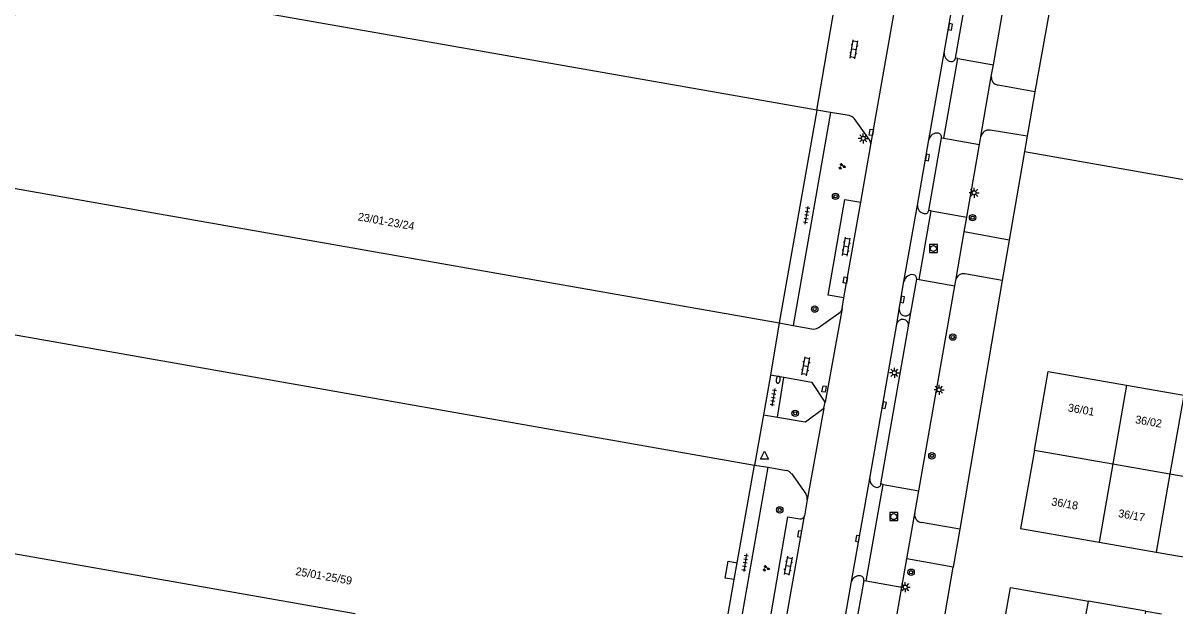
# Model space of a CAD drawing. Extents: x 130998 to 133001, y 398999 to 403002.
# Drawn here: x 132517.1 to 132661, y 399000 to 399073.9 of the extents above; entities that cross this region are included whole.
import ezdxf

# ---------------------------------------------------------------- set-up
doc = ezdxf.new("R2010")
doc.units = 0
for name, color, linetype in [('gg-afsc-hekwerk', 7, 'Continuous'), ('gg-anno-huisnummerreeks BGT', 7, 'Continuous'), ('gg-bbg-hoofdgebouw', 7, 'Continuous'), ('gg-bbg-onder overbouw', 7, 'Continuous'), ('gg-bbg-pand overbouw', 7, 'Continuous'), ('gg-bbg-tussenscheiding', 7, 'Continuous'), ('gg-knt-verharding', 7, 'Continuous'), ('gg-knt-verharding nz', 7, 'Continuous'), ('gt-grn-weggrens', 7, 'Continuous'), ('gt-symb-boom', 7, 'Continuous'), ('gt-symb-brandkraan', 7, 'Continuous'), ('gt-symb-groenvak', 7, 'Continuous'), ('gt-symb-klinker verharding', 7, 'Continuous'), ('gt-symb-kolk', 7, 'Continuous'), ('gt-symb-kolk center center', 7, 'Continuous'), ('gt-symb-lichtmast', 7, 'Continuous'), ('gt-symb-rioolschacht', 7, 'Continuous'), ('gt-symb-tegel verharding', 7, 'Continuous'), ('gt-symb-waterafsluiter', 7, 'Continuous')]:
    doc.layers.add(name, color=color, linetype=linetype)

# ---------------------------------------------------------------- blocks, each defined once
blk = doc.blocks.new('gt0-KOLK')
at = {"layer": 'gt-symb-kolk'}
blk.add_lwpolyline([(0, 0), (0.37, 0), (0.37, 0.4), (-0.38, 0.4), (-0.38, 0), (0, 0)], dxfattribs=at)
blk = doc.blocks.new('gt0-KL1')
at = {"layer": 'gt-symb-klinker verharding'}
for p, q in [((-1.15, 0.3), (1.15, 0.3)), ((-1, -0.3), (-1, 0.3)), ((-0.5, 0.3), (-0.5, 0.45)), ((0, -0.3), (0, 0.3)), ((0.5, 0.3), (0.5, 0.45)), ((1, -0.3), (1, 0.3)), ((-1.15, -0.3), (1.15, -0.3)), ((-0.5, -0.45), (-0.5, -0.3)), ((0.5, -0.45), (0.5, -0.3))]:
    blk.add_line(p, q, dxfattribs=at)
blk = doc.blocks.new('gt0-LMAST')
at = {"layer": 'gt-symb-lichtmast'}
for p, q in [((-0.18, 0.17), (-0.45, 0.44)), ((-0.01, 0.25), (-0.01, 0.62)), ((0.17, 0.17), (0.44, 0.44)), ((-0.26, 0), (-0.63, 0)), ((-0.18, -0.18), (-0.45, -0.45)), ((-0.01, -0.25), (-0.01, -0.63)), ((0.44, -0.45), (0.17, -0.18)), ((0.24, 0), (0.62, 0))]:
    blk.add_line(p, q, dxfattribs=at)
blk.add_circle((-0.01, 0), 0.25, dxfattribs=at)
blk = doc.blocks.new('gt0-KOLKCC')
at = {"layer": 'gt-symb-kolk center center'}
blk.add_lwpolyline([(-0.38, 0.2), (0.38, 0.2), (0.38, -0.2), (-0.38, -0.2)], close=True, dxfattribs=at)
blk = doc.blocks.new('gt0-RS')
at = {"layer": 'gt-symb-rioolschacht'}
blk.add_lwpolyline([(-0.5, -0.5), (0.5, -0.5), (0.5, 0.5), (-0.5, 0.5)], close=True, dxfattribs=at)
blk.add_circle((0, 0), 0.375, dxfattribs=at)
blk = doc.blocks.new('gt0-TEG1')
at = {"layer": 'gt-symb-tegel verharding'}
for p, q in [((-1.12, 0), (1.12, 0)), ((-0.9, -0.25), (-0.9, 0.25)), ((-0.45, -0.25), (-0.45, 0.25)), ((0, -0.25), (0, 0.25)), ((0.45, -0.25), (0.45, 0.25)), ((0.9, -0.25), (0.9, 0.25))]:
    blk.add_line(p, q, dxfattribs=at)
blk = doc.blocks.new('gt0-BOOM')
at = {"layer": 'gt-symb-boom'}
for radius in [0.4, 0.2]:
    blk.add_circle((0, 0), radius, dxfattribs=at)
blk = doc.blocks.new('gt0-GRVAK')
at = {"layer": 'gt-symb-groenvak'}
for p, q in [((-0.11, 0.19), (-0.23, 0.24)), ((-0.18, 0.15), (0.09, 0.15)), ((-0.09, 0.21), (-0.16, 0.32)), ((-0.05, 0.21), (-0.05, 0.39)), ((0, 0.21), (0.06, 0.32)), ((0.01, 0.19), (0.13, 0.24)), ((0.26, -0.05), (0.2, 0.06)), ((0.3, -0.05), (0.3, 0.13)), ((0.35, -0.05), (0.41, 0.06)), ((-0.24, -0.23), (-0.36, -0.18)), ((-0.32, -0.26), (-0.05, -0.26)), ((-0.23, -0.21), (-0.29, -0.09)), ((-0.18, -0.2), (-0.18, -0.02)), ((-0.14, -0.21), (-0.07, -0.09)), ((-0.12, -0.23), (0, -0.18)), ((0.24, -0.07), (0.12, -0.02)), ((0.17, -0.11), (0.44, -0.11)), ((0.37, -0.07), (0.49, -0.02))]:
    blk.add_line(p, q, dxfattribs=at)
blk = doc.blocks.new('gt0-WAFSL')
at = {"layer": 'gt-symb-waterafsluiter'}
for p, q in [((-0.5, -0.33), (0, 0.67)), ((0, 0.67), (0.5, -0.33)), ((0.5, -0.33), (-0.5, -0.33))]:
    blk.add_line(p, q, dxfattribs=at)
blk = doc.blocks.new('gt0-BR')
at = {"layer": 'gt-symb-brandkraan'}
for centre, radius, start, end in [((-0.24, 0), 0.206, 107.5669, 252.4331), ((0.6, -2.66), 3, 106.892, 107.5669), ((0, -0.69), 0.938, 73.108, 106.892), ((-0.6, -2.66), 3, 72.4331, 73.108), ((0.24, 0), 0.206, 287.567, 72.4331), ((0.6, 2.66), 3, 252.4331, 253.108), ((0, 0.69), 0.938, 253.108, 286.8921), ((-0.6, 2.66), 3, 286.8921, 287.567)]:
    blk.add_arc(centre, radius, start, end, dxfattribs=at)

msp = doc.modelspace()

# ---------------------------------------------------------------- linework, layer by layer
at = {"layer": 'gg-afsc-hekwerk'}
for p, q in [((132650.28, 399103.1), (132643.52, 399065.27)), ((132643.52, 399065.27), (132642.53, 399059.72)), ((132642.53, 399059.72), (132642.19, 399057.79)), ((132642.19, 399057.79), (132640.3, 399046.73)), ((132642.19, 399057.79), (132727.61, 399042.84)), ((132640.3, 399046.73), (132639.43, 399041.68)), ((132639.43, 399041.68), (132634.12, 399010.6)), ((132634.12, 399010.6), (132633.3, 399005.84)), ((132632.31, 399000), (132633.3, 399005.84))]:
    msp.add_line(p, q, dxfattribs=at)
at = {"layer": 'gg-bbg-hoofdgebouw'}
for p, q in [((132616.25, 399062.97), (132611.55, 399036.38)), ((132654.96, 399028.6), (132662.1, 399027.35)), ((132606.3, 399006.39), (132608.46, 399018.62)), ((132651.53, 399008.98), (132658.67, 399007.73)), ((132658.67, 399007.73), (132665.83, 399006.47)), ((132605.17, 399000), (132605.93, 399004.29)), ((132657.37, 399000.34), (132650.2, 399001.6)), ((132657.37, 399000.34), (132659.32, 399000))]:
    msp.add_line(p, q, dxfattribs=at)
for points in [[(132616.25, 399062.97), (132607.96, 399064.43), (132516.98, 399080.43), (132512.3, 399053.83), (132611.55, 399036.38)], [(132558.59, 399000), (132504.51, 399009.52), (132509.23, 399036.09), (132608.46, 399018.62)], [(132643.44, 399020.48), (132645.16, 399030.32), (132654.96, 399028.6)], [(132643.44, 399020.48), (132641.73, 399010.7), (132651.53, 399008.98)], [(132639.86, 399000), (132640.44, 399003.31), (132650.2, 399001.6)]]:
    msp.add_lwpolyline(points, dxfattribs=at)
at = {"layer": 'gg-bbg-onder overbouw'}
msp.add_lwpolyline([(132605.93, 399004.29), (132604.81, 399004.49), (132605.18, 399006.59), (132606.3, 399006.39)], dxfattribs=at)
at = {"layer": 'gg-bbg-pand overbouw'}
msp.add_line((132605.93, 399004.29), (132606.3, 399006.39), dxfattribs=at)
at = {"layer": 'gg-bbg-tussenscheiding'}
for p, q in [((132654.96, 399028.6), (132653.24, 399018.77)), ((132662.1, 399027.35), (132660.38, 399017.52)), ((132643.44, 399020.48), (132653.24, 399018.77)), ((132653.24, 399018.77), (132651.53, 399008.98)), ((132653.24, 399018.77), (132660.38, 399017.52)), ((132660.38, 399017.52), (132658.67, 399007.73)), ((132660.38, 399017.52), (132667.54, 399016.27)), ((132649.92, 399000), (132650.2, 399001.6)), ((132657.31, 399000), (132657.37, 399000.34))]:
    msp.add_line(p, q, dxfattribs=at)
at = {"layer": 'gg-knt-verharding'}
for p, q in [((132638.32, 399068.63), (132648.87, 399129.21)), ((132632.17, 399070.13), (132634.68, 399084.53)), ((132633.59, 399069.46), (132636.18, 399084.33)), ((132616.25, 399062.97), (132619.33, 399080.74)), ((132632.13, 399059.46), (132633.87, 399069.41)), ((132633.87, 399069.41), (132633.59, 399069.46)), ((132638.06, 399067.17), (132638.32, 399068.63)), ((132636.76, 399059.66), (132638.06, 399067.17)), ((132643.52, 399065.27), (132638.9, 399066.11)), ((132617.99, 399062.68), (132613.31, 399036.07)), ((132617.99, 399062.68), (132616.25, 399062.97)), ((132620.32, 399062.29), (132617.99, 399062.68)), ((132622.84, 399059.27), (132620.97, 399061.88)), ((132630.24, 399050.45), (132631.84, 399059.53)), ((132631.84, 399059.53), (132632.13, 399059.46)), ((132636.59, 399058.67), (132636.76, 399059.66)), ((132642.53, 399059.72), (132637.92, 399060.47)), ((132621.75, 399051.47), (132623, 399058.62)), ((132628.85, 399051.09), (132630.26, 399059.28)), ((132634.99, 399049.6), (132636.59, 399058.67)), ((132629.03, 399041.79), (132630.55, 399050.38)), ((132630.55, 399050.38), (132630.24, 399050.45)), ((132634.66, 399047.75), (132634.99, 399049.6)), ((132633.61, 399041.7), (132634.66, 399047.75)), ((132640.3, 399046.73), (132634.66, 399047.75)), ((132639.43, 399041.68), (132634.76, 399042.51)), ((132626.56, 399038.11), (132627.15, 399041.56)), ((132628.06, 399037.88), (132628.75, 399041.84)), ((132628.75, 399041.84), (132629.03, 399041.79)), ((132628.99, 399015.41), (132633.49, 399041.01)), ((132633.49, 399041.01), (132633.61, 399041.7)), ((132619.43, 399038.2), (132619.65, 399039.5)), ((132616.41, 399035.76), (132619.03, 399037.59)), ((132627.73, 399035.96), (132628.06, 399037.88)), ((132611.55, 399036.38), (132610.46, 399029.84)), ((132611.55, 399036.38), (132613.31, 399036.07)), ((132613.31, 399036.07), (132615.65, 399035.63)), ((132622.88, 399016.94), (132626.24, 399036.21)), ((132624.28, 399016.26), (132627.73, 399035.96)), ((132610.46, 399029.84), (132609.6, 399024.9)), ((132612.15, 399029.54), (132610.46, 399029.84)), ((132611.33, 399024.6), (132612.15, 399029.54)), ((132615.39, 399028.98), (132612.15, 399029.54)), ((132617.15, 399025.73), (132617.29, 399026.48)), ((132609.6, 399024.9), (132608.46, 399018.62)), ((132609.6, 399024.9), (132611.33, 399024.6)), ((132611.33, 399024.6), (132614.54, 399024.05)), ((132606.97, 399000), (132610.19, 399018.33)), ((132608.46, 399018.62), (132610.19, 399018.33)), ((132610.19, 399018.33), (132612.44, 399017.95)), ((132613.08, 399017.54), (132614.88, 399015)), ((132622.43, 399004.13), (132624.55, 399016.19)), ((132624.55, 399016.19), (132624.28, 399016.26)), ((132628.5, 399012.57), (132628.99, 399015.41)), ((132615.05, 399014.26), (132614.73, 399012.28)), ((132627.5, 399006.89), (132628.5, 399012.57)), ((132634.12, 399010.6), (132629.34, 399011.44)), ((132626.87, 399003.35), (132627.5, 399006.89)), ((132633.3, 399005.84), (132627.5, 399006.89)), ((132619.88, 399000), (132620.59, 399004.04)), ((132621.41, 399000), (132622.16, 399004.17)), ((132622.16, 399004.17), (132622.43, 399004.13)), ((132626.28, 399000), (132626.87, 399003.35))]:
    msp.add_line(p, q, dxfattribs=at)
for points in [[(132619.65, 399039.5), (132617.68, 399039.85), (132619.76, 399051.8), (132621.75, 399051.47)], [(132617.29, 399026.48), (132615.69, 399028.92), (132615.39, 399028.98)], [(132614.54, 399024.05), (132614.85, 399024), (132617.15, 399025.73)], [(132610.54, 399000), (132612.64, 399012.15), (132614.16, 399011.89)]]:
    msp.add_lwpolyline(points, dxfattribs=at)
for centre, radius, start, end in [((132633.18, 399070.06), 1.02, 176.2782, 259.7317), ((132633.09, 399069.57), 0.515, 260.2903, 348.0243), ((132639.06, 399067.1), 1, 175.5844, 260.6685), ((132620.17, 399061.34), 0.959, 33.8366, 80.8997), ((132631.25, 399059.1), 1.01, 78.2015, 169.949), ((132631.36, 399059.6), 0.489, 351.4742, 78.5934), ((132637.75, 399059.47), 1.01, 80.5982, 168.9927), ((132622.07, 399058.73), 0.942, 353.4118, 34.6607), ((132629.82, 399051), 0.974, 174.7271, 261.5633), ((132629.78, 399050.49), 0.462, 256.2557, 354.8007), ((132628.18, 399041.38), 1.04, 81.9166, 169.7122), ((132628.24, 399041.9), 0.514, 353.1403, 80.889), ((132634.61, 399041.51), 1.02, 81.2212, 169.1086), ((132618.47, 399038.4), 0.981, 304.5094, 348.3275), ((132627.31, 399038.01), 0.762, 172.8871, 349.9807), ((132626.98, 399036.07), 0.756, 351.2123, 169.3646), ((132615.86, 399036.68), 1.07, 258.7259, 300.5186), ((132612.25, 399016.94), 1.02, 36.0376, 79.2761), ((132623.89, 399016.83), 1.02, 173.7392, 259.7857), ((132614.11, 399014.43), 0.954, 349.9957, 36.9429), ((132623.79, 399016.32), 0.494, 261.0939, 352.4513), ((132614.24, 399012.38), 0.497, 260.4441, 348.9985), ((132629.47, 399012.41), 0.985, 170.9334, 262.5468), ((132621.56, 399003.78), 1, 80.6973, 164.881), ((132621.62, 399004.23), 0.539, 353.508, 79.8274)]:
    msp.add_arc(centre, radius, start, end, dxfattribs=at)
at = {"layer": 'gg-knt-verharding nz'}
for p, q in [((132623, 399058.62), (132627.21, 399082.61)), ((132630.26, 399059.28), (132632.17, 399070.13)), ((132619.65, 399039.5), (132621.75, 399051.47)), ((132627.15, 399041.56), (132628.85, 399051.09)), ((132619.43, 399038.2), (132617.29, 399026.48)), ((132626.24, 399036.21), (132626.56, 399038.11)), ((132617.15, 399025.73), (132615.05, 399014.26)), ((132620.59, 399004.04), (132622.88, 399016.94)), ((132612.57, 399000), (132614.73, 399012.28))]:
    msp.add_line(p, q, dxfattribs=at)
at = {"layer": 'gt-grn-weggrens'}
for p, q in [((132633.87, 399069.41), (132638.32, 399068.63)), ((132632.13, 399059.46), (132636.59, 399058.67)), ((132630.55, 399050.38), (132634.99, 399049.6)), ((132629.03, 399041.79), (132633.49, 399041.01)), ((132624.55, 399016.19), (132628.99, 399015.41)), ((132622.43, 399004.13), (132626.87, 399003.35))]:
    msp.add_line(p, q, dxfattribs=at)

# ---------------------------------------------------------------- block references
at = {"layer": 'gt-symb-boom'}
for p in [(132618.6, 399052.2), (132635.72, 399049.53), (132616, 399038.11), (132633.25, 399034.61), (132613.56, 399025.08), (132630.64, 399019.77), (132611.63, 399013.01), (132628.04, 399005.22)]:
    msp.add_blockref('gt0-BOOM', p, dxfattribs=at)
at = {"layer": 'gt-symb-brandkraan', "rotation": -98.91603673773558}
msp.add_blockref('gt0-BR', (132611.43, 399029.27), dxfattribs=at)
at = {"layer": 'gt-symb-groenvak'}
for p in [(132619.39, 399055.95), (132609.9, 399005.69)]:
    msp.add_blockref('gt0-GRVAK', p, dxfattribs=at)
at = {"layer": 'gt-symb-klinker verharding'}
for p, rotation in [((132620.91, 399070.56), 80.27403432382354), ((132619.94, 399045.91), 80.27403432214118), ((132614.89, 399030.96), 80.27403432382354), ((132612.69, 399006.02), -100.25359802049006)]:
    msp.add_blockref('gt0-KL1', p, dxfattribs=dict(at, rotation=rotation))
at = {"layer": 'gt-symb-kolk'}
for p, rotation in [((132632.74, 399073.42), -99.89484511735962), ((132629.89, 399057.08), -99.89484511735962), ((132626.77, 399039.33), -100.08324653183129), ((132624.49, 399026.13), -99.91074480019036), ((132614.32, 399009.97), 80.09492079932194), ((132621.55, 399009.39), 80.01492784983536)]:
    msp.add_blockref('gt0-KOLK', p, dxfattribs=dict(at, rotation=rotation))
at = {"layer": 'gt-symb-kolk center center'}
for p, rotation in [((132623.08, 399060.21), 80.90519502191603), ((132619.83, 399041.72), 80.91424666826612), ((132617.17, 399028.12), -100.30997039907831)]:
    msp.add_blockref('gt0-KOLKCC', p, dxfattribs=dict(at, rotation=rotation))
at = {"layer": 'gt-symb-lichtmast'}
for p in [(132622.07, 399059.45), (132635.92, 399052.65), (132625.96, 399030.14), (132631.54, 399028.03), (132627.32, 399003.35)]:
    msp.add_blockref('gt0-LMAST', p, dxfattribs=at)
at = {"layer": 'gt-symb-rioolschacht'}
for p in [(132630.82, 399045.68), (132625.87, 399012.17)]:
    msp.add_blockref('gt0-RS', p, dxfattribs=at)
at = {"layer": 'gt-symb-tegel verharding'}
for p, rotation in [((132614.99, 399049.83), 80.27403432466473), ((132610.83, 399027.07), -98.91603673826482), ((132607.3, 399006.42), -98.91603673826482)]:
    msp.add_blockref('gt0-TEG1', p, dxfattribs=dict(at, rotation=rotation))
at = {"layer": 'gt-symb-waterafsluiter'}
msp.add_blockref('gt0-WAFSL', (132609.74, 399019.7), dxfattribs=at)

# ---------------------------------------------------------------- texts
at = {"layer": 'gg-anno-huisnummerreeks BGT'}
for s, rotation, p in [('23/01-23/24', 350, (132558.86, 399049.2)), ('36/01', 350.1, (132647.57, 399025.33)), ('36/02', 350.1, (132655.98, 399023.85)), ('36/18', 350.1, (132645.51, 399013.59)), ('36/17', 350.1, (132653.86, 399012.12)), ('25/01-25/59', 350, (132551.07, 399004.88))]:
    msp.add_text(s, height=1, rotation=rotation, dxfattribs=at).set_placement(p)

doc.saveas('drawing.dxf')
